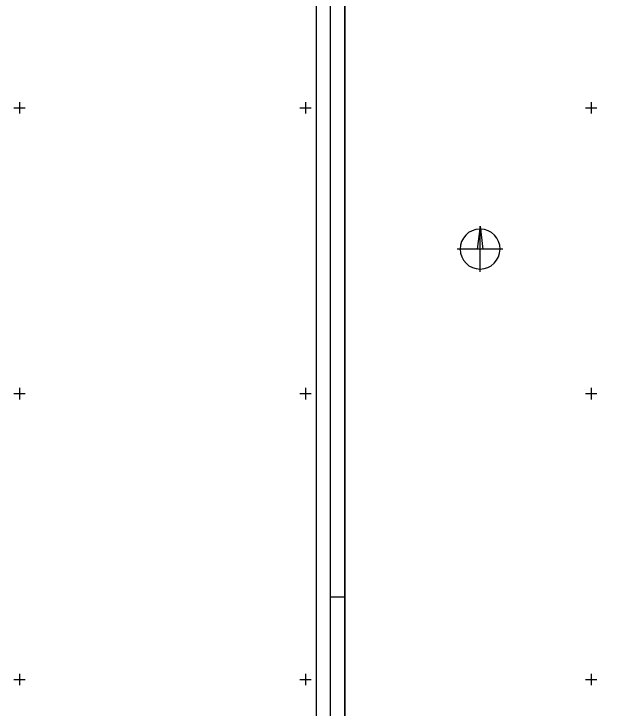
# Model space of a CAD drawing. Extents: x -866402 to -860377, y -1041908 to -1038598.
# Drawn here: x -864402 to -864194.4, y -1040910.1 to -1040667.1 of the extents above; entities that cross this region are included whole.
import ezdxf

# ---------------------------------------------------------------- set-up
doc = ezdxf.new("R2010")
doc.units = 0
for name, color, linetype in [('Vrstva 1', 7, 'Continuous'), ('Vrstva 2', 7, 'Continuous'), ('Vrstva 5', 7, 'Continuous')]:
    doc.layers.add(name, color=color, linetype=linetype)

msp = doc.modelspace()

# ---------------------------------------------------------------- linework, layer by layer
at = {"layer": 'Vrstva 1'}
msp.add_line((-864286.23, -1040871.26), (-864291.22, -1040871.26), dxfattribs=at)
for points in [[(-863999.23, -1041291.26), (-863999.23, -1040031.27), (-864296.22, -1040031.27), (-864296.22, -1041291.26)], [(-864291.22, -1041286.26), (-864291.22, -1040036.27), (-864004.23, -1040036.27), (-864004.23, -1041286.26)], [(-864009.22, -1041281.26), (-864009.22, -1040246.26), (-864286.22, -1040246.26), (-864286.22, -1041281.26)], [(-864286.22, -1041281.26), (-864286.22, -1040246.26), (-864009.22, -1040246.26), (-864009.22, -1041281.26)]]:
    msp.add_lwpolyline(points, close=True, dxfattribs=at)
at = {"layer": 'Vrstva 2'}
for p, q in [((-864238.89, -1040741.4), (-864239.89, -1040749.4)), ((-864238.89, -1040757.4), (-864238.89, -1040741.4)), ((-864230.89, -1040749.4), (-864246.89, -1040749.4))]:
    msp.add_line(p, q, dxfattribs=at)
msp.add_lwpolyline([(-864238.89, -1040741.4), (-864237.89, -1040749.4), (-864238.89, -1040749.4)], close=True, dxfattribs=at)
msp.add_arc((-864238.89, -1040749.4), 7, 91.0243, 88.9757, dxfattribs=at)
at = {"layer": 'Vrstva 5'}
for p, q in [((-864400, -1040698), (-864400, -1040702)), ((-864300, -1040698), (-864300, -1040702)), ((-864200, -1040698), (-864200, -1040702)), ((-864402, -1040700), (-864398, -1040700)), ((-864302, -1040700), (-864298, -1040700)), ((-864202, -1040700), (-864198, -1040700)), ((-864400, -1040798), (-864400, -1040802)), ((-864300, -1040798), (-864300, -1040802)), ((-864200, -1040798), (-864200, -1040802)), ((-864402, -1040800), (-864398, -1040800)), ((-864302, -1040800), (-864298, -1040800)), ((-864202, -1040800), (-864198, -1040800)), ((-864400, -1040898), (-864400, -1040902)), ((-864300, -1040898), (-864300, -1040902)), ((-864200, -1040898), (-864200, -1040902)), ((-864402, -1040900), (-864398, -1040900)), ((-864302, -1040900), (-864298, -1040900)), ((-864202, -1040900), (-864198, -1040900))]:
    msp.add_line(p, q, dxfattribs=at)

doc.saveas('drawing.dxf')
